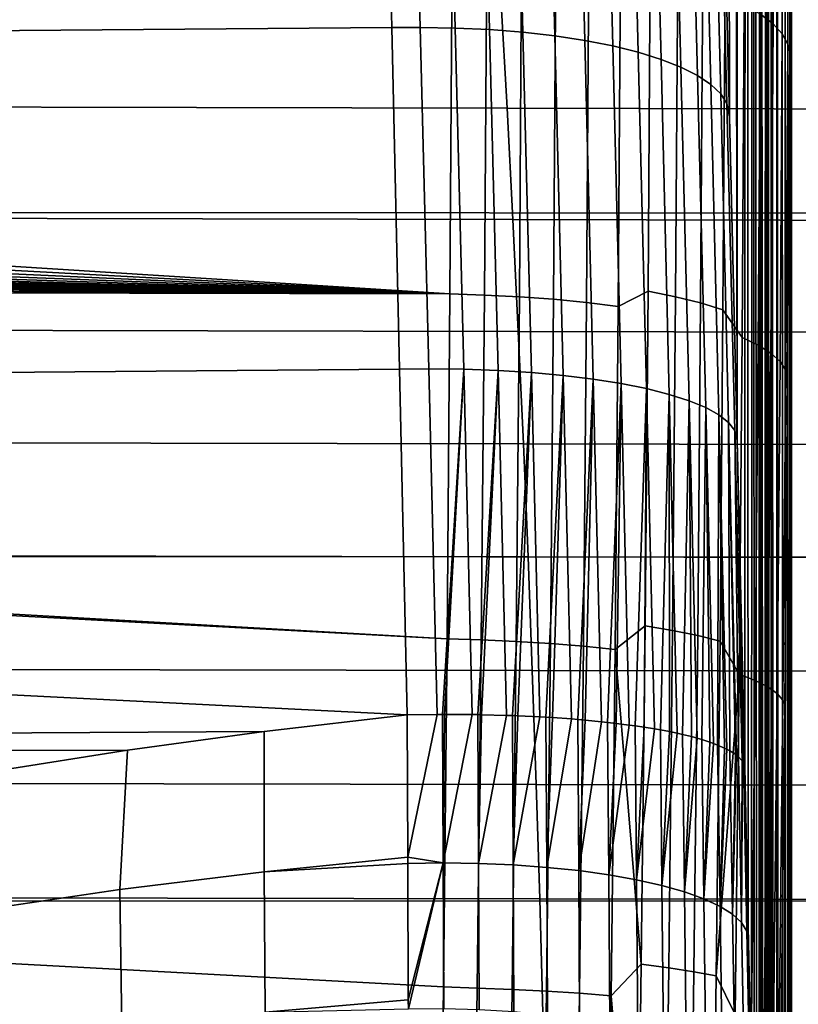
# Model space of a CAD drawing. Header units: metres. Extents: x -23 to 242, y -40 to 23.
# Tile 302 of 450: x 78.25 to 80.55, y 2.76 to 5.67. Entities that reach past the tile are written whole.
import ezdxf

# ---------------------------------------------------------------- set-up
doc = ezdxf.new("R2010")
doc.units = ezdxf.units.M
doc.layers.add('solid_10171013', color=7, linetype='CONTINUOUS')

msp = doc.modelspace()

# ---------------------------------------------------------------- linework, layer by layer
at = {"layer": 'solid_10171013'}
for points in [[(80.3283, 17.283342, 88.437721), (80.325104, 6.333706, 114.489227), (80.348633, 5.386138, 114.792625)], [(80.3283, 17.283342, 88.437721), (80.348633, 5.386138, 114.792625), (80.371597, 4.427029, 115.045731), (80.351845, 16.835842, 87.545959)], [(80.374878, 16.34202, 86.678207), (80.351845, 16.835842, 87.545959), (80.371597, 4.427029, 115.045731)], [(80.397125, 15.803485, 85.837479), (80.374878, 16.34202, 86.678207), (80.371597, 4.427029, 115.045731), (80.393791, 3.457849, 115.24826)], [(80.397125, 15.803485, 85.837479), (80.393791, 3.457849, 115.24826), (80.403992, 2.985358, 115.349365)], [(80.418343, 15.2218, 85.026039), (80.397125, 15.803485, 85.837479), (80.403992, 2.985358, 115.349365), (80.41333, 2.521562, 115.478889)], [(80.418343, 15.2218, 85.026039), (80.41333, 2.521562, 115.478889), (80.421867, 2.06665, 115.636749)], [(80.438324, 14.59823, 84.245705), (80.418343, 15.2218, 85.026039), (80.429588, 1.623987, 115.821823), (80.436531, 1.194712, 116.033409)], [(80.418343, 15.2218, 85.026039), (80.421867, 2.06665, 115.636749), (80.429588, 1.623987, 115.821823)], [(80.438324, 14.59823, 84.245705), (80.436531, 1.194712, 116.033409), (80.442734, 0.780116, 116.270851)], [(80.456818, 13.934927, 83.499283), (80.438324, 14.59823, 84.245705), (80.448227, 0.381792, 116.533081), (80.453041, 0.000433, 116.819626)], [(80.438324, 14.59823, 84.245705), (80.442734, 0.780116, 116.270851), (80.448227, 0.381792, 116.533081)], [(80.456818, 13.934927, 83.499283), (80.453041, 0.000433, 116.819626), (80.457214, -0.362683, 117.129562)], [(80.473633, 13.233708, 82.788597), (80.456818, 13.934927, 83.499283), (80.470169, -2.109064, 119.446564), (80.470436, -2.319833, 119.903572)], [(80.456818, 13.934927, 83.499283), (80.469368, -1.87412, 119.008949), (80.470169, -2.109064, 119.446564)], [(80.456818, 13.934927, 83.499283), (80.468033, -1.615099, 118.590805), (80.469368, -1.87412, 119.008949)], [(80.456818, 13.934927, 83.499283), (80.466171, -1.333705, 118.193367), (80.468033, -1.615099, 118.590805)], [(80.456818, 13.934927, 83.499283), (80.463753, -1.030619, 117.817024), (80.466171, -1.333705, 118.193367)], [(80.456818, 13.934927, 83.499283), (80.460777, -0.706557, 117.462166), (80.463753, -1.030619, 117.817024)], [(80.456818, 13.934927, 83.499283), (80.457214, -0.362683, 117.129562), (80.460777, -0.706557, 117.462166)], [(80.473358, -26.838505, 177.233963), (80.473633, 13.233708, 82.788597), (80.470436, -2.319833, 119.903572)], [(80.473358, -26.838505, 177.233963), (80.47403, -26.907482, 177.295883), (80.473633, 13.233708, 82.788597)], [(80.48716, -27.999712, 177.766479), (80.48838, -28.092628, 177.77417), (80.488602, 12.496004, 82.115112), (80.473633, 13.233708, 82.788597)], [(80.485947, -27.90748, 177.754532), (80.48716, -27.999712, 177.766479), (80.473633, 13.233708, 82.788597)], [(80.484756, -27.815712, 177.738281), (80.485947, -27.90748, 177.754532), (80.473633, 13.233708, 82.788597)], [(80.483589, -27.724918, 177.717834), (80.484756, -27.815712, 177.738281), (80.473633, 13.233708, 82.788597)], [(80.482452, -27.635296, 177.693207), (80.483589, -27.724918, 177.717834), (80.473633, 13.233708, 82.788597)], [(80.481339, -27.546728, 177.664398), (80.482452, -27.635296, 177.693207), (80.473633, 13.233708, 82.788597)], [(80.48027, -27.459793, 177.631622), (80.481339, -27.546728, 177.664398), (80.473633, 13.233708, 82.788597)], [(80.479233, -27.374546, 177.594849), (80.48027, -27.459793, 177.631622), (80.473633, 13.233708, 82.788597)], [(80.478241, -27.290997, 177.554123), (80.479233, -27.374546, 177.594849), (80.473633, 13.233708, 82.788597)], [(80.477295, -27.20966, 177.509705), (80.478241, -27.290997, 177.554123), (80.473633, 13.233708, 82.788597)], [(80.476395, -27.130451, 177.461548), (80.477295, -27.20966, 177.509705), (80.473633, 13.233708, 82.788597)], [(80.475548, -27.053511, 177.409744), (80.476395, -27.130451, 177.461548), (80.473633, 13.233708, 82.788597)], [(80.474762, -26.979246, 177.354568), (80.475548, -27.053511, 177.409744), (80.473633, 13.233708, 82.788597)], [(80.47403, -26.907482, 177.295883), (80.474762, -26.979246, 177.354568), (80.473633, 13.233708, 82.788597)], [(80.48838, -28.092628, 177.77417), (80.489616, -28.185862, 177.777573), (80.488602, 12.496004, 82.115112)], [(80.524033, -31.301031, 176.640488), (80.501549, 11.723962, 81.480972), (80.488602, 12.496004, 82.115112), (80.500587, -28.999277, 177.617523)], [(80.49942, -28.913687, 177.651596), (80.500587, -28.999277, 177.617523), (80.488602, 12.496004, 82.115112)], [(80.498245, -28.826687, 177.681656), (80.49942, -28.913687, 177.651596), (80.488602, 12.496004, 82.115112)], [(80.497047, -28.73827, 177.707733), (80.498245, -28.826687, 177.681656), (80.488602, 12.496004, 82.115112)], [(80.495827, -28.648184, 177.729889), (80.497047, -28.73827, 177.707733), (80.488602, 12.496004, 82.115112)], [(80.494591, -28.556852, 177.747986), (80.495827, -28.648184, 177.729889), (80.488602, 12.496004, 82.115112)], [(80.493355, -28.464931, 177.761795), (80.494591, -28.556852, 177.747986), (80.488602, 12.496004, 82.115112)], [(80.492111, -28.372154, 177.771347), (80.493355, -28.464931, 177.761795), (80.488602, 12.496004, 82.115112)], [(80.49086, -28.278942, 177.776627), (80.492111, -28.372154, 177.771347), (80.488602, 12.496004, 82.115112)], [(80.489616, -28.185862, 177.777573), (80.49086, -28.278942, 177.776627), (80.488602, 12.496004, 82.115112)], [(80.524033, -31.301031, 176.640488), (80.512329, 10.920298, 80.888245), (80.501549, 11.723962, 81.480972)], [(80.524033, -31.301031, 176.640488), (80.520821, 10.087074, 80.338394), (80.512329, 10.920298, 80.888245)], [(80.531853, -33.602879, 175.663422), (80.526939, 9.227629, 79.83358), (80.520821, 10.087074, 80.338394), (80.524033, -31.301031, 176.640488)], [(80.531853, -33.602879, 175.663422), (80.530624, 8.345956, 79.375381), (80.526939, 9.227629, 79.83358)], [(80.531853, -33.602879, 175.663422), (80.531853, 7.443428, 78.964386), (80.530624, 8.345956, 79.375381)], [(80.531853, -33.602879, 175.663422), (80.524033, -35.90472, 174.68634), (80.530624, 6.521384, 78.600861), (80.531853, 7.443428, 78.964386)], [(80.440102, 5.690331, 77.893227), (80.44397, 6.65569, 78.216675), (80.48156, 6.622136, 78.30854), (80.47773, 5.661533, 77.986679)], [(61.950001, 5.509885, 115.778069), (79.348846, 5.650169, 115.737411), (79.32534, 6.646879, 115.416168), (61.950001, 6.509772, 115.46376)], [(79.432884, 5.6505, 115.733566), (79.406921, 6.646902, 115.412628), (79.32534, 6.646879, 115.416168), (79.348846, 5.650169, 115.737411)], [(79.406921, 6.646902, 115.412628), (79.432884, 5.6505, 115.733566), (79.536652, 5.648813, 115.719193), (79.510727, 6.644588, 115.398598)], [(79.510727, 6.644588, 115.398598), (79.536652, 5.648813, 115.719193), (79.638367, 5.644042, 115.694489), (79.612495, 6.638652, 115.374397)], [(79.612495, 6.638652, 115.374397), (79.638367, 5.644042, 115.694489), (79.7369, 5.636238, 115.659729), (79.711121, 6.62916, 115.340309)], [(79.711121, 6.62916, 115.340309), (79.7369, 5.636238, 115.659729), (79.831169, 5.625487, 115.615288), (79.805504, 6.616216, 115.296692)], [(79.805504, 6.616216, 115.296692), (79.831169, 5.625487, 115.615288), (79.920143, 5.611908, 115.561653), (79.894615, 6.599961, 115.244034)], [(79.894615, 6.599961, 115.244034), (79.920143, 5.611908, 115.561653), (80.002853, 5.595649, 115.499413), (79.977478, 6.580575, 115.182915)], [(80.47773, 5.661533, 77.986679), (80.48156, 6.622136, 78.30854), (80.508705, 6.587445, 78.40361), (80.504913, 5.631789, 78.083389)], [(79.977478, 6.580575, 115.182915), (80.002853, 5.595649, 115.499413), (80.078377, 5.57689, 115.429253), (80.053185, 6.55827, 115.113998)], [(80.504913, 5.631789, 78.083389), (80.508705, 6.587445, 78.40361), (80.525116, 6.551996, 78.500832), (80.521362, 5.601427, 78.182312)], [(80.053185, 6.55827, 115.113998), (80.078377, 5.57689, 115.429253), (80.145897, 5.555835, 115.351952), (80.120895, 6.533292, 115.03804)], [(80.521362, 5.601427, 78.182312), (80.525116, 6.551996, 78.500832), (80.530624, 6.521384, 78.600861), (80.526947, 5.579792, 78.285049)], [(80.120895, 6.533292, 115.03804), (80.145897, 5.555835, 115.351952), (80.204666, 5.532717, 115.268341), (80.179878, 6.505913, 114.955887)], [(80.179878, 6.505913, 114.955887), (80.204666, 5.532717, 115.268341), (80.254036, 5.507788, 115.179352), (80.229477, 6.476435, 114.868423)], [(80.524033, -35.90472, 174.68634), (80.526947, 5.579792, 78.285049), (80.530624, 6.521384, 78.600861)], [(80.229477, 6.476435, 114.868423), (80.254036, 5.507788, 115.179352), (80.293472, 5.481323, 115.08596), (80.26915, 6.445181, 114.776627)], [(80.26915, 6.445181, 114.776627), (80.293472, 5.481323, 115.08596), (80.322533, 5.453612, 114.989189), (80.298462, 6.412496, 114.681496)], [(80.298462, 6.412496, 114.681496), (80.322533, 5.453612, 114.989189), (80.340912, 5.424959, 114.890091), (80.317093, 6.378736, 114.584068)], [(80.317093, 6.378736, 114.584068), (80.340912, 5.424959, 114.890091), (80.348633, 5.386138, 114.792625), (80.325104, 6.333706, 114.489227)], [(77.658585, 6.119895, 279.807434), (77.645851, 5.102332, 279.899994), (81.628189, 5.100026, 280.596252), (81.640427, 6.117099, 280.502899)], [(64.821892, 5.940114, 77.350128), (79.526909, 5.868989, 77.328209), (79.520798, 4.860824, 77.048141), (64.649666, 5.798499, 77.306778)], [(79.622803, 4.857341, 77.052643), (79.520798, 4.860824, 77.048141), (79.526909, 5.868989, 77.328209), (79.629562, 5.866028, 77.332893)], [(79.622803, 4.857341, 77.052643), (79.629562, 5.866028, 77.332893), (79.733078, 5.860797, 77.348236), (79.726326, 4.852692, 77.068115)], [(79.726326, 4.852692, 77.068115), (79.733078, 5.860797, 77.348236), (79.834328, 5.852432, 77.373856), (79.827591, 4.845454, 77.094009)], [(79.827591, 4.845454, 77.094009), (79.834328, 5.852432, 77.373856), (79.932205, 5.841026, 77.409462), (79.925491, 4.835709, 77.130051)], [(79.925491, 4.835709, 77.130051), (79.932205, 5.841026, 77.409462), (80.025635, 5.826704, 77.454674), (80.018951, 4.823562, 77.175842)], [(80.018951, 4.823562, 77.175842), (80.025635, 5.826704, 77.454674), (80.1138, 5.849329, 77.521202), (80.107407, 4.86957, 77.246078)], [(80.107407, 4.86957, 77.246078), (80.1138, 5.849329, 77.521202), (80.195312, 5.829553, 77.584), (80.188957, 4.852857, 77.309708)], [(80.188957, 4.852857, 77.309708), (80.195312, 5.829553, 77.584), (80.269485, 5.807403, 77.65461), (80.263176, 4.834189, 77.381271)], [(80.263176, 4.834189, 77.381271), (80.269485, 5.807403, 77.65461), (80.33551, 5.783124, 77.732254), (80.329254, 4.813772, 77.459984)], [(64.465919, 5.670644, 77.268608), (64.649666, 5.798499, 77.306778), (79.520798, 4.860824, 77.048141)], [(80.33551, 5.783124, 77.732254), (80.392456, 5.717866, 77.804062), (80.385994, 4.732309, 77.529991), (80.329254, 4.813772, 77.459984)], [(76.912079, 5.744721, 252.232117), (79.67157, 5.738499, 252.805466), (79.689957, 5.410933, 252.699051), (76.930847, 5.417066, 252.124084)], [(79.67157, 5.738499, 252.805466), (82.438049, 5.731432, 253.380203), (82.456139, 5.404064, 253.275421), (79.689957, 5.410933, 252.699051)], [(80.385994, 4.732309, 77.529991), (80.392456, 5.717866, 77.804062), (80.440102, 5.690331, 77.893227), (80.433708, 4.709361, 77.620407)], [(80.433708, 4.709361, 77.620407), (80.440102, 5.690331, 77.893227), (80.47773, 5.661533, 77.986679), (80.47139, 4.685398, 77.715187)], [(64.272057, 5.557636, 77.235649), (64.465919, 5.670644, 77.268608), (79.520798, 4.860824, 77.048141)], [(80.47139, 4.685398, 77.715187), (80.47773, 5.661533, 77.986679), (80.504913, 5.631789, 78.083389), (80.498642, 4.660683, 77.813293)], [(61.950001, 4.495093, 116.039619), (79.371819, 4.638237, 116.006134), (79.348846, 5.650169, 115.737411), (61.950001, 5.509885, 115.778069)], [(79.458305, 4.638858, 116.002075), (79.432884, 5.6505, 115.733566), (79.348846, 5.650169, 115.737411), (79.371819, 4.638237, 116.006134)], [(79.432884, 5.6505, 115.733566), (79.458305, 4.638858, 116.002075), (79.562042, 4.637803, 115.987411), (79.536652, 5.648813, 115.719193)], [(79.536652, 5.648813, 115.719193), (79.562042, 4.637803, 115.987411), (79.663696, 4.634208, 115.962265), (79.638367, 5.644042, 115.694489)], [(79.638367, 5.644042, 115.694489), (79.663696, 4.634208, 115.962265), (79.762138, 4.628113, 115.926926), (79.7369, 5.636238, 115.659729)], [(79.7369, 5.636238, 115.659729), (79.762138, 4.628113, 115.926926), (79.856308, 4.619585, 115.881775), (79.831169, 5.625487, 115.615288)], [(80.498642, 4.660683, 77.813293), (80.504913, 5.631789, 78.083389), (80.521362, 5.601427, 78.182312), (80.51516, 4.635489, 77.913643)], [(79.831169, 5.625487, 115.615288), (79.856308, 4.619585, 115.881775), (79.945152, 4.608718, 115.827309), (79.920143, 5.611908, 115.561653)], [(79.920143, 5.611908, 115.561653), (79.945152, 4.608718, 115.827309), (80.027702, 4.595631, 115.76413), (80.002853, 5.595649, 115.499413)], [(80.002853, 5.595649, 115.499413), (80.027702, 4.595631, 115.76413), (80.10305, 4.580468, 115.692917), (80.078377, 5.57689, 115.429253)], [(80.078377, 5.57689, 115.429253), (80.10305, 4.580468, 115.692917), (80.17038, 4.563394, 115.614471), (80.145897, 5.555835, 115.351952)], [(80.51516, 4.635489, 77.913643), (80.521362, 5.601427, 78.182312), (80.526947, 5.579792, 78.285049), (80.520836, 4.620024, 78.017525)], [(80.524033, -35.90472, 174.68634), (80.520836, 4.620024, 78.017525), (80.526947, 5.579792, 78.285049)], [(64.069542, 5.460334, 77.207848), (64.272057, 5.557636, 77.235649), (79.520798, 4.860824, 77.048141)], [(80.145897, 5.555835, 115.351952), (80.17038, 4.563394, 115.614471), (80.228935, 4.544598, 115.529648), (80.204666, 5.532717, 115.268341)], [(80.204666, 5.532717, 115.268341), (80.228935, 4.544598, 115.529648), (80.278084, 4.524286, 115.439369), (80.254036, 5.507788, 115.179352)], [(80.254036, 5.507788, 115.179352), (80.278084, 4.524286, 115.439369), (80.317291, 4.502681, 115.344635), (80.293472, 5.481323, 115.08596)], [(63.859474, 5.379307, 77.185097), (64.069542, 5.460334, 77.207848), (79.520798, 4.860824, 77.048141)], [(80.293472, 5.481323, 115.08596), (80.317291, 4.502681, 115.344635), (80.346107, 4.48002, 115.246483), (80.322533, 5.453612, 114.989189)], [(80.322533, 5.453612, 114.989189), (80.346107, 4.48002, 115.246483), (80.364235, 4.456552, 115.145988), (80.340912, 5.424959, 114.890091)], [(76.930847, 5.417066, 252.124084), (79.689957, 5.410933, 252.699051), (79.707199, 5.081283, 252.599274), (76.948456, 5.087272, 252.022705)], [(79.689957, 5.410933, 252.699051), (82.456139, 5.404064, 253.275421), (82.473091, 5.074662, 253.177216), (79.707199, 5.081283, 252.599274)], [(80.340912, 5.424959, 114.890091), (80.364235, 4.456552, 115.145988), (80.371597, 4.427029, 115.045731), (80.348633, 5.386138, 114.792625)], [(63.643776, 5.315352, 77.167397), (63.859474, 5.379307, 77.185097), (79.520798, 4.860824, 77.048141)], [(63.423679, 5.26879, 77.154655), (63.643776, 5.315352, 77.167397), (79.520798, 4.860824, 77.048141)], [(63.200264, 5.239853, 77.146797), (63.423679, 5.26879, 77.154655), (79.520798, 4.860824, 77.048141)], [(62.228428, 5.215979, 77.14035), (62.975502, 5.228853, 77.143822), (79.520798, 4.860824, 77.048141)], [(62.975502, 5.228853, 77.143822), (63.200264, 5.239853, 77.146797), (79.520798, 4.860824, 77.048141)], [(62.175159, 5.186203, 77.132355), (62.228428, 5.215979, 77.14035), (79.520798, 4.860824, 77.048141)], [(62.125973, 5.150169, 77.122742), (62.175159, 5.186203, 77.132355), (79.520798, 4.860824, 77.048141)], [(62.081612, 5.108467, 77.111702), (62.125973, 5.150169, 77.122742), (79.520798, 4.860824, 77.048141)], [(62.04282, 5.061658, 77.099426), (62.081612, 5.108467, 77.111702), (79.520798, 4.860824, 77.048141)], [(76.948456, 5.087272, 252.022705), (79.707199, 5.081283, 252.599274), (79.723289, 4.749715, 252.506104), (76.964897, 4.75551, 251.928024)], [(77.645851, 5.102332, 279.899994), (77.636284, 4.083185, 279.974915), (81.61911, 4.081359, 280.671967), (81.628189, 5.100026, 280.596252)], [(79.707199, 5.081283, 252.599274), (82.473091, 5.074662, 253.177216), (82.488907, 4.743389, 253.085541), (79.723289, 4.749715, 252.506104)], [(62.010216, 5.010429, 77.086136), (62.04282, 5.061658, 77.099426), (79.520798, 4.860824, 77.048141)], [(61.984184, 4.955441, 77.072029), (62.010216, 5.010429, 77.086136), (79.520798, 4.860824, 77.048141)], [(61.965309, 4.897624, 77.057373), (61.984184, 4.955441, 77.072029), (79.520798, 4.860824, 77.048141)], [(61.965309, 4.897624, 77.057373), (79.520798, 4.860824, 77.048141), (79.512314, 3.839415, 76.821045), (61.953896, 4.838088, 77.042473)], [(79.613426, 3.835564, 76.825516), (79.512314, 3.839415, 76.821045), (79.520798, 4.860824, 77.048141), (79.622803, 4.857341, 77.052643)], [(79.613426, 3.835564, 76.825516), (79.622803, 4.857341, 77.052643), (79.726326, 4.852692, 77.068115), (79.716965, 3.831509, 76.841072)], [(79.716965, 3.831509, 76.841072), (79.726326, 4.852692, 77.068115), (79.827591, 4.845454, 77.094009), (79.818253, 3.825419, 76.867172)], [(79.818253, 3.825419, 76.867172), (79.827591, 4.845454, 77.094009), (79.925491, 4.835709, 77.130051), (79.916183, 3.817361, 76.903542)], [(80.009682, 3.807422, 76.949783), (80.018951, 4.823562, 77.175842), (80.107407, 4.86957, 77.246078), (80.098549, 3.877199, 77.021461)], [(80.098549, 3.877199, 77.021461), (80.107407, 4.86957, 77.246078), (80.188957, 4.852857, 77.309708), (80.180153, 3.863592, 77.085754)], [(80.180153, 3.863592, 77.085754), (80.188957, 4.852857, 77.309708), (80.263176, 4.834189, 77.381271), (80.254433, 3.848455, 77.158081)], [(61.953896, 4.838088, 77.042473), (79.512314, 3.839415, 76.821045), (61.950001, 4.776998, 77.027382)], [(79.916183, 3.817361, 76.903542), (79.925491, 4.835709, 77.130051), (80.018951, 4.823562, 77.175842), (80.009682, 3.807422, 76.949783)], [(80.254433, 3.848455, 77.158081), (80.263176, 4.834189, 77.381271), (80.329254, 4.813772, 77.459984), (80.320572, 3.831953, 77.237648)], [(80.329254, 4.813772, 77.459984), (80.385994, 4.732309, 77.529991), (80.377045, 3.733998, 77.307724), (80.320572, 3.831953, 77.237648)], [(79.501579, 2.807441, 76.647522), (61.950001, 3.752233, 76.804237), (61.950001, 4.776998, 77.027382), (79.512314, 3.839415, 76.821045)], [(76.964897, 4.75551, 251.928024), (79.723289, 4.749715, 252.506104), (79.738235, 4.416397, 252.419556), (76.980179, 4.421951, 251.840027)], [(79.723289, 4.749715, 252.506104), (82.488907, 4.743389, 253.085541), (82.503586, 4.410407, 253.000427), (79.738235, 4.416397, 252.419556)], [(80.377045, 3.733998, 77.307724), (80.385994, 4.732309, 77.529991), (80.433708, 4.709361, 77.620407), (80.424835, 3.715698, 77.399155)], [(80.424835, 3.715698, 77.399155), (80.433708, 4.709361, 77.620407), (80.47139, 4.685398, 77.715187), (80.462608, 3.696633, 77.49501)], [(80.462608, 3.696633, 77.49501), (80.47139, 4.685398, 77.715187), (80.498642, 4.660683, 77.813293), (80.489952, 3.677014, 77.594231)], [(79.482903, 3.615115, 116.217384), (79.458305, 4.638858, 116.002075), (79.371819, 4.638237, 116.006134), (79.394135, 3.613911, 116.221619)], [(79.458305, 4.638858, 116.002075), (79.482903, 3.615115, 116.217384), (79.498619, 3.61518, 116.21582), (79.562042, 4.637803, 115.987411)], [(80.489952, 3.677014, 77.594231), (80.498642, 4.660683, 77.813293), (80.51516, 4.635489, 77.913643), (80.506561, 3.657056, 77.69574)], [(61.950001, 4.495093, 116.039619), (79.394135, 3.613911, 116.221619), (79.371819, 4.638237, 116.006134)], [(79.562042, 4.637803, 115.987411), (79.498619, 3.61518, 116.21582), (79.505051, 3.615193, 116.215103)], [(79.562042, 4.637803, 115.987411), (79.505051, 3.615193, 116.215103), (79.586609, 3.614694, 116.202454)], [(79.562042, 4.637803, 115.987411), (79.586609, 3.614694, 116.202454), (79.603401, 3.614435, 116.198997), (79.663696, 4.634208, 115.962265)], [(79.663696, 4.634208, 115.962265), (79.603401, 3.614435, 116.198997), (79.614594, 3.614233, 116.196533)], [(79.663696, 4.634208, 115.962265), (79.614594, 3.614233, 116.196533), (79.688202, 3.612285, 116.176941)], [(79.663696, 4.634208, 115.962265), (79.688202, 3.612285, 116.176941), (79.705833, 3.611655, 116.171356), (79.762138, 4.628113, 115.926926)], [(79.762138, 4.628113, 115.926926), (79.705833, 3.611655, 116.171356), (79.721413, 3.611044, 116.166122)], [(79.762138, 4.628113, 115.926926), (79.721413, 3.611044, 116.166122), (79.786568, 3.607916, 116.141121)], [(79.762138, 4.628113, 115.926926), (79.786568, 3.607916, 116.141121), (79.804756, 3.60687, 116.133202), (79.856308, 4.619585, 115.881775)], [(79.856308, 4.619585, 115.881775), (79.804756, 3.60687, 116.133202), (79.824196, 3.605666, 116.12426)], [(79.856308, 4.619585, 115.881775), (79.824196, 3.605666, 116.12426), (79.880623, 3.601633, 116.095383)], [(79.856308, 4.619585, 115.881775), (79.880623, 3.601633, 116.095383), (79.899048, 3.600134, 116.084961), (79.945152, 4.608718, 115.827309)], [(80.524033, -35.90472, 174.68634), (80.500587, -38.206478, 173.709305), (80.512344, 3.645974, 77.800095), (80.520836, 4.620024, 78.017525)], [(80.506561, 3.657056, 77.69574), (80.51516, 4.635489, 77.913643), (80.520836, 4.620024, 78.017525), (80.512344, 3.645974, 77.800095)], [(79.945152, 4.608718, 115.827309), (79.899048, 3.600134, 116.084961), (79.921661, 3.598164, 116.071457)], [(79.945152, 4.608718, 115.827309), (79.921661, 3.598164, 116.071457), (79.969345, 3.593507, 116.040237)], [(79.945152, 4.608718, 115.827309), (79.969345, 3.593507, 116.040237), (79.987656, 3.591523, 116.027184), (80.027702, 4.595631, 115.76413)], [(80.027702, 4.595631, 115.76413), (79.987656, 3.591523, 116.027184), (80.012619, 3.588631, 116.008362)], [(80.027702, 4.595631, 115.76413), (80.012619, 3.588631, 116.008362), (80.051743, 3.583625, 115.97628)], [(80.027702, 4.595631, 115.76413), (80.051743, 3.583625, 115.97628), (80.069572, 3.581134, 115.960518), (80.10305, 4.580468, 115.692917)], [(80.10305, 4.580468, 115.692917), (80.069572, 3.581134, 115.960518), (80.095947, 3.577185, 115.935753)], [(80.10305, 4.580468, 115.692917), (80.095947, 3.577185, 115.935753), (80.12693, 3.572098, 115.904221)], [(80.10305, 4.580468, 115.692917), (80.12693, 3.572098, 115.904221), (80.14389, 3.569084, 115.885712), (80.17038, 4.563394, 115.614471)], [(80.17038, 4.563394, 115.614471), (80.14389, 3.569084, 115.885712), (80.170609, 3.563967, 115.85453)], [(80.17038, 4.563394, 115.614471), (80.194069, 3.55905, 115.824844), (80.209755, 3.555509, 115.803604), (80.228935, 4.544598, 115.529648)], [(80.17038, 4.563394, 115.614471), (80.170609, 3.563967, 115.85453), (80.194069, 3.55905, 115.824844)], [(80.228935, 4.544598, 115.529648), (80.209755, 3.555509, 115.803604), (80.23568, 3.549141, 115.765701)], [(80.228935, 4.544598, 115.529648), (80.252426, 3.544627, 115.739029), (80.266441, 3.540561, 115.715134), (80.278084, 4.524286, 115.439369)], [(80.228935, 4.544598, 115.529648), (80.23568, 3.549141, 115.765701), (80.252426, 3.544627, 115.739029)], [(80.278084, 4.524286, 115.439369), (80.266441, 3.540561, 115.715134), (80.290359, 3.532889, 115.670357)], [(80.278084, 4.524286, 115.439369), (80.301361, 3.528985, 115.647713), (80.313293, 3.524409, 115.621284), (80.317291, 4.502681, 115.344635)], [(80.278084, 4.524286, 115.439369), (80.290359, 3.532889, 115.670357), (80.301361, 3.528985, 115.647713)], [(61.950001, 4.495093, 116.039619), (61.950001, 3.467007, 116.24794), (78.970924, 3.564719, 116.230568), (79.394135, 3.613911, 116.221619)], [(80.317291, 4.502681, 115.344635), (80.313293, 3.524409, 115.621284), (80.333984, 3.515412, 115.569672)], [(80.317291, 4.502681, 115.344635), (80.340332, 3.512296, 115.551895), (80.3498, 3.507235, 115.523125), (80.346107, 4.48002, 115.246483)], [(80.317291, 4.502681, 115.344635), (80.333984, 3.515412, 115.569672), (80.340332, 3.512296, 115.551895)], [(80.346107, 4.48002, 115.246483), (80.368919, 3.494745, 115.452629), (80.375542, 3.489232, 115.421745), (80.364235, 4.456552, 115.145988)], [(80.346107, 4.48002, 115.246483), (80.3498, 3.507235, 115.523125), (80.365997, 3.496926, 115.46489)], [(80.346107, 4.48002, 115.246483), (80.365997, 3.496926, 115.46489), (80.368919, 3.494745, 115.452629)], [(80.364235, 4.456552, 115.145988), (80.386803, 3.476523, 115.351013), (80.390221, 3.470604, 115.318298), (80.371597, 4.427029, 115.045731)], [(80.364235, 4.456552, 115.145988), (80.375542, 3.489232, 115.421745), (80.386017, 3.477659, 115.357315)], [(80.364235, 4.456552, 115.145988), (80.386017, 3.477659, 115.357315), (80.386803, 3.476523, 115.351013)], [(76.980179, 4.421951, 251.840027), (79.738235, 4.416397, 252.419556), (79.752029, 4.081495, 252.339615), (76.994286, 4.086767, 251.758728)], [(79.738235, 4.416397, 252.419556), (82.503586, 4.410407, 253.000427), (82.517136, 4.075879, 252.921829), (79.752029, 4.081495, 252.339615)], [(80.390221, 3.470604, 115.318298), (80.393791, 3.457849, 115.24826), (80.371597, 4.427029, 115.045731)], [(76.994286, 4.086767, 251.758728), (79.752029, 4.081495, 252.339615), (79.764679, 3.745177, 252.266296), (77.007233, 3.750127, 251.684143)], [(77.636284, 4.083185, 279.974915), (77.62986, 3.062835, 280.032684), (81.613174, 3.061484, 280.730469), (81.61911, 4.081359, 280.671967)], [(79.752029, 4.081495, 252.339615), (82.517136, 4.075879, 252.921829), (82.529549, 3.739966, 252.849762), (79.764679, 3.745177, 252.266296)], [(80.009682, 3.807422, 76.949783), (80.098549, 3.877199, 77.021461), (80.087318, 2.87482, 76.847862)], [(80.087318, 2.87482, 76.847862), (80.098549, 3.877199, 77.021461), (80.180153, 3.863592, 77.085754), (80.168991, 2.864354, 76.912651)], [(80.168991, 2.864354, 76.912651), (80.180153, 3.863592, 77.085754), (80.254433, 3.848455, 77.158081), (80.243355, 2.852786, 76.985558)], [(79.601555, 2.803477, 76.652031), (79.501579, 2.807441, 76.647522), (79.512314, 3.839415, 76.821045), (79.613426, 3.835564, 76.825516)], [(79.601555, 2.803477, 76.652031), (79.613426, 3.835564, 76.825516), (79.716965, 3.831509, 76.841072), (79.705109, 2.800027, 76.667625)], [(79.705109, 2.800027, 76.667625), (79.716965, 3.831509, 76.841072), (79.818253, 3.825419, 76.867172), (79.806427, 2.795101, 76.693871)], [(79.806427, 2.795101, 76.693871), (79.818253, 3.825419, 76.867172), (79.916183, 3.817361, 76.903542), (79.904396, 2.788751, 76.730476)], [(80.243355, 2.852786, 76.985558), (80.254433, 3.848455, 77.158081), (80.320572, 3.831953, 77.237648), (80.309578, 2.840241, 77.065773)], [(80.309578, 2.840241, 77.065773), (80.320572, 3.831953, 77.237648), (80.377045, 3.733998, 77.307724)], [(79.904396, 2.788751, 76.730476), (79.916183, 3.817361, 76.903542), (80.009682, 3.807422, 76.949783), (79.997948, 2.781047, 76.777031)], [(79.997948, 2.781047, 76.777031), (80.009682, 3.807422, 76.949783), (80.087318, 2.87482, 76.847862)], [(79.488693, 1.76766, 76.528076), (61.950001, 2.718125, 76.635117), (61.950001, 3.752233, 76.804237), (79.501579, 2.807441, 76.647522)], [(77.007233, 3.750127, 251.684143), (79.764679, 3.745177, 252.266296), (79.776184, 3.40761, 252.19957), (77.019005, 3.412204, 251.616257)], [(79.764679, 3.745177, 252.266296), (82.529549, 3.739966, 252.849762), (82.540848, 3.402831, 252.784195), (79.776184, 3.40761, 252.19957)], [(80.309578, 2.840241, 77.065773), (80.377045, 3.733998, 77.307724), (80.365715, 2.725646, 77.137794)], [(80.365715, 2.725646, 77.137794), (80.377045, 3.733998, 77.307724), (80.424835, 3.715698, 77.399155), (80.413612, 2.712043, 77.22998)], [(80.413612, 2.712043, 77.22998), (80.424835, 3.715698, 77.399155), (80.462608, 3.696633, 77.49501), (80.451492, 2.697928, 77.326645)], [(80.451492, 2.697928, 77.326645), (80.462608, 3.696633, 77.49501), (80.489952, 3.677014, 77.594231), (80.478943, 2.683457, 77.42672)], [(80.478943, 2.683457, 77.42672), (80.489952, 3.677014, 77.594231), (80.506561, 3.657056, 77.69574), (80.495667, 2.668787, 77.529106)], [(80.495667, 2.668787, 77.529106), (80.506561, 3.657056, 77.69574), (80.512344, 3.645974, 77.800095), (80.501572, 2.66151, 77.633659)], [(80.499428, -38.290234, 173.671509), (80.501572, 2.66151, 77.633659), (80.512344, 3.645974, 77.800095), (80.500587, -38.206478, 173.709305)], [(78.97081, 3.148798, 116.319237), (79.395676, 3.191984, 116.312714), (79.394135, 3.613911, 116.221619), (78.970924, 3.564719, 116.230568)], [(79.482903, 3.615115, 116.217384), (79.394135, 3.613911, 116.221619), (79.395676, 3.191984, 116.312714)], [(79.482903, 3.615115, 116.217384), (79.395676, 3.191984, 116.312714), (79.500366, 3.175511, 116.312195), (79.498619, 3.61518, 116.21582)], [(79.505051, 3.615193, 116.215103), (79.498619, 3.61518, 116.21582), (79.500366, 3.175511, 116.312195)], [(79.586609, 3.614694, 116.202454), (79.505051, 3.615193, 116.215103), (79.500366, 3.175511, 116.312195)], [(79.586609, 3.614694, 116.202454), (79.500366, 3.175511, 116.312195), (79.605301, 3.173715, 116.296432), (79.603401, 3.614435, 116.198997)], [(79.614594, 3.614233, 116.196533), (79.603401, 3.614435, 116.198997), (79.605301, 3.173715, 116.296432)], [(79.688202, 3.612285, 116.176941), (79.614594, 3.614233, 116.196533), (79.605301, 3.173715, 116.296432)], [(79.688202, 3.612285, 116.176941), (79.605301, 3.173715, 116.296432), (79.707985, 3.169178, 116.269989), (79.705833, 3.611655, 116.171356)], [(79.721413, 3.611044, 116.166122), (79.705833, 3.611655, 116.171356), (79.707985, 3.169178, 116.269989)], [(79.786568, 3.607916, 116.141121), (79.721413, 3.611044, 116.166122), (79.707985, 3.169178, 116.269989)], [(79.786568, 3.607916, 116.141121), (79.707985, 3.169178, 116.269989), (79.807259, 3.16195, 116.233147), (79.804756, 3.60687, 116.133202)], [(79.824196, 3.605666, 116.12426), (79.804756, 3.60687, 116.133202), (79.807259, 3.16195, 116.233147)], [(79.880623, 3.601633, 116.095383), (79.824196, 3.605666, 116.12426), (79.807259, 3.16195, 116.233147)], [(79.880623, 3.601633, 116.095383), (79.807259, 3.16195, 116.233147), (79.901993, 3.152114, 116.186333), (79.899048, 3.600134, 116.084961)], [(79.921661, 3.598164, 116.071457), (79.899048, 3.600134, 116.084961), (79.901993, 3.152114, 116.186333)], [(79.969345, 3.593507, 116.040237), (79.921661, 3.598164, 116.071457), (79.901993, 3.152114, 116.186333)], [(79.969345, 3.593507, 116.040237), (79.901993, 3.152114, 116.186333), (79.991135, 3.139781, 116.130066), (79.987656, 3.591523, 116.027184)], [(80.012619, 3.588631, 116.008362), (79.987656, 3.591523, 116.027184), (79.991135, 3.139781, 116.130066)], [(80.051743, 3.583625, 115.97628), (80.012619, 3.588631, 116.008362), (79.991135, 3.139781, 116.130066)], [(61.950001, 3.467007, 116.24794), (78.566032, 3.509425, 116.240479), (78.970924, 3.564719, 116.230568)], [(78.543732, 3.096352, 116.32708), (78.97081, 3.148798, 116.319237), (78.970924, 3.564719, 116.230568), (78.566032, 3.509425, 116.240479)], [(80.051743, 3.583625, 115.97628), (79.991135, 3.139781, 116.130066), (80.073669, 3.125087, 116.064987), (80.069572, 3.581134, 115.960518)], [(80.095947, 3.577185, 115.935753), (80.069572, 3.581134, 115.960518), (80.073669, 3.125087, 116.064987)], [(80.12693, 3.572098, 115.904221), (80.095947, 3.577185, 115.935753), (80.073669, 3.125087, 116.064987)], [(80.12693, 3.572098, 115.904221), (80.073669, 3.125087, 116.064987), (80.148674, 3.108201, 115.991829), (80.14389, 3.569084, 115.885712)], [(80.170609, 3.563967, 115.85453), (80.14389, 3.569084, 115.885712), (80.148674, 3.108201, 115.991829)], [(80.194069, 3.55905, 115.824844), (80.170609, 3.563967, 115.85453), (80.148674, 3.108201, 115.991829)], [(80.194069, 3.55905, 115.824844), (80.148674, 3.108201, 115.991829), (80.215302, 3.089311, 115.911407), (80.209755, 3.555509, 115.803604)], [(80.23568, 3.549141, 115.765701), (80.209755, 3.555509, 115.803604), (80.215302, 3.089311, 115.911407)], [(80.252426, 3.544627, 115.739029), (80.23568, 3.549141, 115.765701), (80.215302, 3.089311, 115.911407)], [(80.252426, 3.544627, 115.739029), (80.215302, 3.089311, 115.911407), (80.272804, 3.068631, 115.824631), (80.266441, 3.540561, 115.715134)], [(80.290359, 3.532889, 115.670357), (80.266441, 3.540561, 115.715134), (80.272804, 3.068631, 115.824631)], [(80.301361, 3.528985, 115.647713), (80.290359, 3.532889, 115.670357), (80.272804, 3.068631, 115.824631)], [(61.950001, 3.467007, 116.24794), (78.179459, 3.44802, 116.251297), (78.566032, 3.509425, 116.240479)], [(78.116043, 3.032714, 116.336472), (78.543732, 3.096352, 116.32708), (78.566032, 3.509425, 116.240479), (78.179459, 3.44802, 116.251297)], [(80.301361, 3.528985, 115.647713), (80.272804, 3.068631, 115.824631), (80.320526, 3.046393, 115.732483), (80.313293, 3.524409, 115.621284)], [(80.333984, 3.515412, 115.569672), (80.313293, 3.524409, 115.621284), (80.320526, 3.046393, 115.732483)], [(80.340332, 3.512296, 115.551895), (80.333984, 3.515412, 115.569672), (80.320526, 3.046393, 115.732483)], [(80.340332, 3.512296, 115.551895), (80.320526, 3.046393, 115.732483), (80.357941, 3.022848, 115.635994), (80.3498, 3.507235, 115.523125)], [(80.365997, 3.496926, 115.46489), (80.3498, 3.507235, 115.523125), (80.357941, 3.022848, 115.635994)], [(80.368919, 3.494745, 115.452629), (80.365997, 3.496926, 115.46489), (80.357941, 3.022848, 115.635994)], [(80.368919, 3.494745, 115.452629), (80.357941, 3.022848, 115.635994), (80.384621, 2.998261, 115.536263), (80.375542, 3.489232, 115.421745)], [(80.386017, 3.477659, 115.357315), (80.375542, 3.489232, 115.421745), (80.384621, 2.998261, 115.536263)], [(80.386803, 3.476523, 115.351013), (80.386017, 3.477659, 115.357315), (80.384621, 2.998261, 115.536263)], [(80.386803, 3.476523, 115.351013), (80.384621, 2.998261, 115.536263), (80.400269, 2.972909, 115.434395), (80.390221, 3.470604, 115.318298)], [(80.390221, 3.470604, 115.318298), (80.400269, 2.972909, 115.434395), (80.403992, 2.985358, 115.349365), (80.393791, 3.457849, 115.24826)], [(77.019005, 3.412204, 251.616257), (79.776184, 3.40761, 252.19957), (79.786552, 3.068961, 252.139465), (77.02961, 3.073168, 251.555084)], [(79.776184, 3.40761, 252.19957), (82.540848, 3.402831, 252.784195), (82.551018, 3.064637, 252.725128), (79.786552, 3.068961, 252.139465)], [(79.395752, 3.173516, 116.317345), (79.395676, 3.191984, 116.312714), (78.97081, 3.148798, 116.319237)], [(79.500366, 3.175511, 116.312195), (79.395676, 3.191984, 116.312714), (79.395752, 3.173516, 116.317345)], [(78.97361, 2.732349, 116.436134), (79.397537, 2.768919, 116.432716), (79.395752, 3.173516, 116.317345), (78.97081, 3.148798, 116.319237)], [(79.500366, 3.175511, 116.312195), (79.395752, 3.173516, 116.317345), (79.397537, 2.768919, 116.432716)], [(79.500366, 3.175511, 116.312195), (79.397537, 2.768919, 116.432716), (79.397644, 2.742657, 116.441147)], [(79.500366, 3.175511, 116.312195), (79.397644, 2.742657, 116.441147), (79.502197, 2.743282, 116.437088)], [(79.500366, 3.175511, 116.312195), (79.502197, 2.743282, 116.437088), (79.607269, 2.740533, 116.422348), (79.605301, 3.173715, 116.296432)], [(79.605301, 3.173715, 116.296432), (79.607269, 2.740533, 116.422348), (79.710167, 2.734343, 116.39711), (79.707985, 3.169178, 116.269989)], [(79.707985, 3.169178, 116.269989), (79.710167, 2.734343, 116.39711), (79.809738, 2.724781, 116.361649), (79.807259, 3.16195, 116.233147)], [(79.807259, 3.16195, 116.233147), (79.809738, 2.724781, 116.361649), (79.904861, 2.711956, 116.316368), (79.901993, 3.152114, 116.186333)], [(79.901993, 3.152114, 116.186333), (79.904861, 2.711956, 116.316368), (79.994469, 2.696011, 116.261772), (79.991135, 3.139781, 116.130066)], [(78.549576, 2.686577, 116.440613), (78.97361, 2.732349, 116.436134), (78.97081, 3.148798, 116.319237), (78.543732, 3.096352, 116.32708)], [(79.991135, 3.139781, 116.130066), (79.994469, 2.696011, 116.261772), (80.077545, 2.677126, 116.198486), (80.073669, 3.125087, 116.064987)], [(80.073669, 3.125087, 116.064987), (80.077545, 2.677126, 116.198486), (80.15316, 2.655514, 116.12722), (80.148674, 3.108201, 115.991829)], [(78.126648, 2.629675, 116.446358), (78.549576, 2.686577, 116.440613), (78.543732, 3.096352, 116.32708), (78.116043, 3.032714, 116.336472)], [(80.148674, 3.108201, 115.991829), (80.15316, 2.655514, 116.12722), (80.220459, 2.631419, 116.048767), (80.215302, 3.089311, 115.911407)], [(77.02961, 3.073168, 251.555084), (79.786552, 3.068961, 252.139465), (79.795769, 2.729398, 252.085953), (77.039047, 2.733191, 251.500641)], [(79.786552, 3.068961, 252.139465), (82.551018, 3.064637, 252.725128), (82.560066, 2.725545, 252.672546), (79.795769, 2.729398, 252.085953)], [(80.215302, 3.089311, 115.911407), (80.220459, 2.631419, 116.048767), (80.278687, 2.605112, 115.964027), (80.272804, 3.068631, 115.824631)], [(80.272804, 3.068631, 115.824631), (80.278687, 2.605112, 115.964027), (80.327179, 2.576889, 115.87394), (80.320526, 3.046393, 115.732483)], [(77.62986, 3.062835, 280.032684), (77.626595, 2.041722, 280.073853), (81.61039, 2.040836, 280.772247), (81.613174, 3.061484, 280.730469)], [(80.320526, 3.046393, 115.732483), (80.327179, 2.576889, 115.87394), (80.365395, 2.547067, 115.779526), (80.357941, 3.022848, 115.635994)], [(80.357941, 3.022848, 115.635994), (80.365395, 2.547067, 115.779526), (80.392906, 2.515984, 115.681847), (80.384621, 2.998261, 115.536263)], [(80.384621, 2.998261, 115.536263), (80.392906, 2.515984, 115.681847), (80.409401, 2.483988, 115.582008), (80.400269, 2.972909, 115.434395)], [(80.409401, 2.483988, 115.582008), (80.41333, 2.521562, 115.478889), (80.403992, 2.985358, 115.349365), (80.400269, 2.972909, 115.434395)], [(79.997948, 2.781047, 76.777031), (80.087318, 2.87482, 76.847862), (80.073837, 1.864978, 76.725685)], [(80.073837, 1.864978, 76.725685), (80.087318, 2.87482, 76.847862), (80.168991, 2.864354, 76.912651), (80.155594, 1.85768, 76.79081)], [(80.155594, 1.85768, 76.79081), (80.168991, 2.864354, 76.912651), (80.243355, 2.852786, 76.985558), (80.230049, 1.849709, 76.864098)], [(80.230049, 1.849709, 76.864098), (80.243355, 2.852786, 76.985558), (80.309578, 2.840241, 77.065773), (80.296379, 1.841154, 76.944748)], [(80.296379, 1.841154, 76.944748), (80.309578, 2.840241, 77.065773), (80.365715, 2.725646, 77.137794)], [(79.587318, 1.763805, 76.532631), (79.488693, 1.76766, 76.528076), (79.501579, 2.807441, 76.647522), (79.601555, 2.803477, 76.652031)], [(79.587318, 1.763805, 76.532631), (79.601555, 2.803477, 76.652031), (79.705109, 2.800027, 76.667625), (79.690887, 1.76097, 76.548225)], [(79.690887, 1.76097, 76.548225), (79.705109, 2.800027, 76.667625), (79.806427, 2.795101, 76.693871), (79.792244, 1.75722, 76.574539)], [(79.792244, 1.75722, 76.574539), (79.806427, 2.795101, 76.693871), (79.904396, 2.788751, 76.730476), (79.890259, 1.752596, 76.611267)], [(79.890259, 1.752596, 76.611267), (79.904396, 2.788751, 76.730476), (79.997948, 2.781047, 76.777031), (79.983864, 1.747147, 76.65802)], [(79.983864, 1.747147, 76.65802), (79.997948, 2.781047, 76.777031), (80.073837, 1.864978, 76.725685)], [(79.397644, 2.742657, 116.441147), (79.397537, 2.768919, 116.432716), (78.97361, 2.732349, 116.436134)]]:
    msp.add_3dface(points, dxfattribs=at)

doc.saveas('drawing.dxf')
